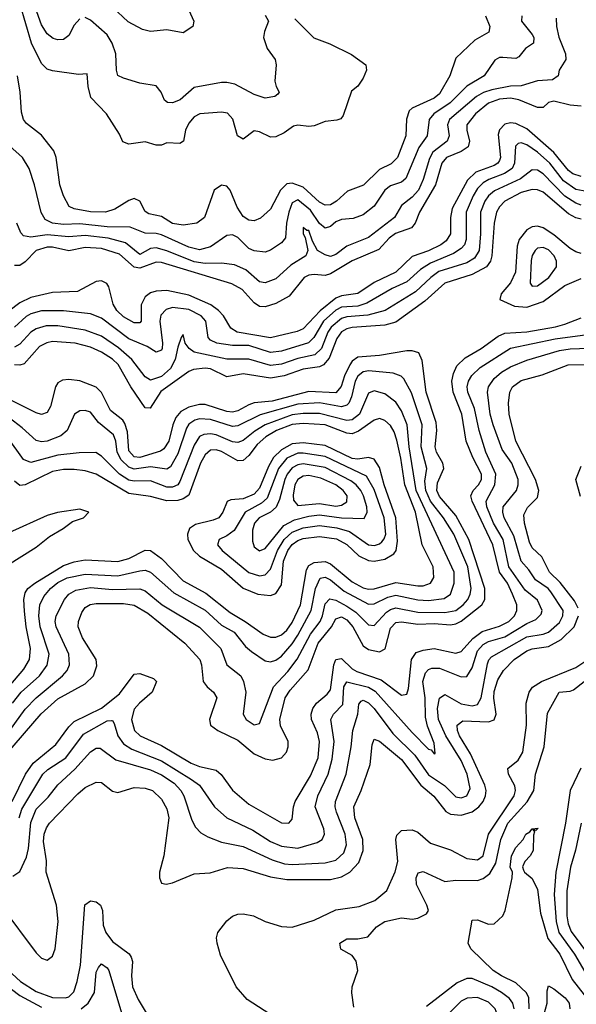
# Model space of a CAD drawing. Header units: inches. Extents: x 501365 to 657855, y 482276 to 547543.
# Tile 944 of 957: x 625030 to 627072, y 514766 to 518375. Entities that reach past the tile are written whole.
import ezdxf

# ---------------------------------------------------------------- set-up
doc = ezdxf.new("R2010")
doc.units = ezdxf.units.IN
doc.header["$MEASUREMENT"] = 0
doc.layers.add('A6521', color=7, linetype='Continuous')

msp = doc.modelspace()

# ---------------------------------------------------------------- linework, layer by layer
at = {"layer": 'A6521', "color": 5}
for points, elevation in [([(625250, 518378.9), (625230, 518355.3), (625210, 518317.6), (625190, 518303.1), (625170, 518301.2), (625153, 518307), (625130, 518323.4), (625110, 518356.8), (625069.7, 518470)], 3760), ([(625633.1, 518450), (625668.9, 518370), (625664.9, 518350), (625630, 518327.1), (625570, 518338.6), (625510, 518331.9), (625479.9, 518339.9), (625428.2, 518368.2), (625370, 518421.4)], 3740), ([(626038.9, 518378.9), (626109.3, 518309.3), (626167.5, 518287.5), (626247.3, 518247.3), (626299.5, 518210), (626301.6, 518190), (626290, 518161), (626270, 518131.8), (626247.1, 518112.9), (626216.3, 518023.7), (626207.6, 518012.4), (626193.1, 518006.9), (626150, 518002.3), (626110, 517986), (626090, 517983.7), (626050, 517988.9), (626034.6, 517985.4), (625999.8, 517960.2), (625970, 517945.9), (625950, 517945.4), (625910, 517964.1), (625890, 517967.7), (625850, 517938), (625828.7, 517950), (625811.2, 518011.2), (625792.6, 518032.6), (625770, 518036.1), (625691, 518030), (625670, 518019.2), (625650, 517996.5), (625638.1, 517970), (625630.1, 517929.9), (625617.8, 517922.2), (625570, 517924.1), (625550, 517915.4), (625530, 517915.9), (625490, 517928), (625430, 517919.3), (625407.9, 517927.9), (625396.3, 517956.3), (625348.5, 518030), (625291.1, 518090), (625281, 518130), (625277.6, 518177.6), (625245.2, 518174.8), (625150, 518188), (625130, 518193.7), (625110, 518214.4), (625073.1, 518290), (625031, 518431)], 3780), ([(626872.3, 518390), (626870.8, 518370), (626910, 518320.7), (626915.5, 518310), (626914.6, 518290), (626885.7, 518270), (626860.7, 518239.3), (626850, 518233), (626802.6, 518237.4), (626790, 518236.4), (626772.7, 518227.3), (626734, 518170), (626670, 518132.3), (626608.9, 518071.1), (626548.8, 518030), (626532, 518010), (626525.1, 517950), (626493.6, 517906.4), (626446.1, 517793.9), (626430, 517779.9), (626390, 517766.8), (626370, 517750.9), (626330, 517692.5), (626290, 517659.6), (626253.7, 517646.3), (626210, 517643.2), (626190, 517634.1), (626170, 517616.9), (626150, 517611.6), (626130, 517628.3), (626096.9, 517676.9), (626050, 517714.6), (626030, 517703.7), (626017.6, 517670), (626008.7, 517630), (626004.5, 517575.5), (625990, 517557.9), (625950, 517530.6), (625930, 517523.7), (625890, 517528.2), (625870, 517537.3), (625830, 517576.9), (625810, 517586.8), (625790, 517584.3), (625730, 517542.6), (625690, 517531.4), (625650, 517541.1), (625550, 517586.5), (625530, 517592.3), (625490, 517593.3), (625435.2, 517615.2), (625350, 517616.6), (625250, 517627.5), (625190, 517624.6), (625150.2, 517630.2), (625123.1, 517643.1), (625108.7, 517668.7), (625084, 517770), (625064.1, 517830), (625040.2, 517870), (624992.6, 517912.6)], 3840), ([(626998.6, 518381.4), (626999.8, 518350), (627008.2, 518311.8), (627032.9, 518250), (627034, 518230), (627009.4, 518190), (627005, 518170), (626984.6, 518155.4), (626930, 518151.5), (626870, 518133.3), (626830, 518131.7), (626761.6, 518118.4), (626731.4, 518108.6), (626705.9, 518094), (626607.1, 518010), (626599.5, 517990), (626605.7, 517950), (626597.9, 517930), (626546, 517890), (626532.9, 517867.1), (626510, 517789.1), (626492.6, 517750), (626470, 517724.5), (626430, 517694.9), (626404.4, 517650), (626310, 517577.4), (626230, 517545.8), (626190, 517514.7), (626170, 517507.8), (626150, 517513), (626122.8, 517530), (626103.8, 517563.8), (626090, 517602.2), (626082.7, 517602.7), (626070, 517614), (626069.4, 517590), (626077, 517577), (626087.3, 517530), (626079.2, 517510), (626024.7, 517475.3), (625970, 517425.9), (625930, 517410.4), (625910, 517414.8), (625858.9, 517458.9), (625817.4, 517477.4), (625770, 517483), (625710, 517482.2), (625670, 517488.2), (625570, 517528.7), (625530, 517538.9), (625510, 517536.8), (625470, 517515.2), (625417.6, 517557.6), (625354.4, 517574.4), (625270, 517584.4), (625210, 517579.6), (625130, 517586.4), (625070, 517578.8), (625043.7, 517583.7), (625033.9, 517593.9), (625019.4, 517630)], 3860), ([(626739.2, 518390), (626754.8, 518350), (626750.6, 518329.4), (626700.1, 518299.9), (626630, 518234.7), (626607.7, 518170), (626570, 518104.3), (626550, 518087.5), (626470, 518051.6), (626459.2, 518040.8), (626449, 518011), (626446.5, 517950), (626415.3, 517870), (626392.6, 517847.4), (626350, 517826.7), (626290.6, 517769.4), (626232.9, 517747.1), (626191.7, 517710), (626170, 517697), (626150, 517696.1), (626130, 517707.1), (626070, 517761.6), (626030, 517776.2), (626010, 517774.1), (625986.3, 517750), (625950, 517681), (625912.6, 517647.4), (625890, 517637.7), (625870, 517640.6), (625850, 517654.5), (625828, 517688), (625802.3, 517750), (625790, 517764.7), (625770, 517769.2), (625742.6, 517750), (625707.7, 517650), (625679.5, 517630), (625630, 517621.8), (625590, 517628.9), (625550, 517653.7), (625503.4, 517663.4), (625490, 517672.8), (625470, 517709.8), (625450, 517720.2), (625430, 517713.2), (625378.8, 517681.2), (625344, 517670), (625290, 517670.6), (625230, 517682.4), (625210.8, 517690.8), (625190, 517729.7), (625176.4, 517770), (625163.4, 517870), (625155.1, 517895.1), (625110, 517951.6), (625054.4, 517994.4), (625044.1, 518010), (625036.5, 518036.5), (625031.7, 518110), (625021.4, 518170)], 3820), ([(625930, 518391.5), (625942.8, 518370), (625927.5, 518332.5), (625924.5, 518310), (625938, 518270), (625966.7, 518230), (625971, 518210), (625965.5, 518150), (625970.3, 518130.3), (625982, 518110), (625977.3, 518102.7), (625966, 518094), (625930, 518088.4), (625890, 518100.9), (625818.7, 518138.7), (625790, 518145.4), (625770, 518144.8), (625670, 518126.8), (625617.9, 518082.1), (625590, 518070.5), (625571.9, 518071.9), (625561, 518081), (625548.5, 518110), (625530, 518132.6), (625470, 518143.1), (625410, 518160.7), (625390, 518171.2), (625384.5, 518190), (625381.8, 518250), (625369, 518290), (625350, 518319.9), (625290, 518373.7), (625270, 518383.2)], 3760), ([(627090, 518058.7), (627050, 518061.8), (626990, 518076.4), (626970, 518071.8), (626950, 518054), (626930, 518053.4), (626861.1, 518081.1), (626830, 518087.3), (626790, 518083.9), (626750, 518068.9), (626702.3, 518030), (626670.8, 517990), (626670.1, 517970), (626680.6, 517930), (626675.1, 517910), (626650, 517892.9), (626596, 517870), (626578.3, 517850), (626555.1, 517770), (626496.7, 517670), (626481.1, 517630), (626467.5, 517612.5), (626408.7, 517591.3), (626385.4, 517574.7), (626347, 517533.1), (626250, 517491.7), (626170, 517443.4), (626150, 517437.9), (626110, 517441.4), (626090, 517438.5), (626074, 517430), (626018.2, 517361.8), (625970, 517334.7), (625930, 517322.7), (625910, 517324.3), (625890, 517337.1), (625846.3, 517386.3), (625807.8, 517407.8), (625550, 517485.7), (625530, 517486.7), (625470, 517465.1), (625450, 517468.8), (625395.7, 517515.7), (625330, 517537.3), (625270, 517539.8), (625210, 517527.7), (625150, 517541.9), (625130, 517542.1), (625090, 517528.8), (625050, 517488.4), (625030, 517474.9), (625010, 517474.3)], 3880), ([(627090, 517800.4), (627059, 517810), (627043.2, 517823.2), (626990, 517888.2), (626890, 517975.4), (626850, 517994.7), (626830, 517997), (626810, 517992.4), (626790, 517971.6), (626785.6, 517954.4), (626794.2, 517870), (626790, 517859.1), (626784.6, 517850), (626770, 517841.2), (626703.2, 517816.8), (626672.5, 517787.5), (626616.5, 517683.5), (626610.1, 517650.1), (626610.4, 517590), (626594.8, 517565.2), (626574.5, 517550), (626530, 517528.2), (626470, 517507.3), (626410, 517450.2), (626330, 517411.9), (626270, 517371.8), (626210, 517363.1), (626190, 517354.4), (626132.2, 517307.8), (626070, 517242.5), (626048.1, 517231.9), (625950, 517208.9), (625827.5, 517230), (625804.3, 517244.3), (625777.3, 517290), (625758.8, 517310), (625730.5, 517330.5), (625650, 517365.1), (625570, 517382.8), (625530, 517379.9), (625510, 517373.8), (625490, 517359.4), (625475.7, 517330), (625475.5, 517270), (625470, 517264), (625450, 517264.7), (625410, 517286.4), (625385.5, 517310), (625372.2, 517332.2), (625356.4, 517396.4), (625349, 517409), (625330, 517417.7), (625310, 517415.9), (625241.4, 517378.6), (625150, 517375.9), (625070, 517357.7), (625030, 517337.3), (624990, 517307.4)], 3920), ([(627110, 517745.1), (627070, 517753.1), (627025, 517785), (626974.5, 517850), (626930, 517890.2), (626890, 517916.8), (626870, 517924.4), (626858.9, 517921.1), (626848.5, 517911.5), (626845.6, 517850), (626836.1, 517830), (626808.9, 517811.1), (626750.7, 517790), (626730, 517777.9), (626710, 517757.2), (626693.2, 517730), (626667.9, 517670), (626668.2, 517570), (626661.3, 517550), (626650, 517536.4), (626621.1, 517518.9), (626537.1, 517482.9), (626500.4, 517459.6), (626450, 517415.1), (626396.2, 517390), (626303.7, 517336.3), (626270, 517325.8), (626210, 517321.6), (626190, 517310.8), (626144.8, 517270), (626109, 517211), (626089.2, 517190.8), (625990, 517161), (625950, 517155.7), (625870, 517181.5), (625810, 517181.1), (625753.5, 517190), (625730, 517201.1), (625721.7, 517210), (625712.1, 517270), (625695.8, 517290), (625650, 517313.6), (625590, 517320.1), (625566.5, 517313.5), (625547.9, 517292.1), (625544.3, 517270), (625553.4, 517190), (625551.8, 517170), (625550, 517163.5), (625530, 517157.2), (625497.2, 517177.2), (625430, 517205.8), (625330, 517281.4), (625290, 517296.8), (625190, 517308.5), (625110, 517308.3), (625070, 517296.8), (625052.9, 517287.1), (625010, 517248)], 3940), ([(627090, 517696.1), (627070, 517702.8), (627030, 517728.4), (626950, 517810.3), (626930, 517824.4), (626910, 517824.8), (626867.3, 517792.7), (626771.4, 517748.6), (626750.1, 517730), (626736.3, 517710), (626720.2, 517670), (626721, 517590), (626715, 517530), (626698.1, 517501.9), (626670, 517484.2), (626568, 517452), (626537.7, 517430), (626482.5, 517377.5), (626370.9, 517309.1), (626307.4, 517292.6), (626230, 517286.8), (626210, 517280.1), (626172, 517248), (626160.3, 517230), (626136.9, 517170), (626112.9, 517147.1), (626050, 517133.9), (625990, 517112.5), (625950, 517107.4), (625870, 517130.7), (625790, 517130.5), (625670, 517157.1), (625651.6, 517170), (625636.2, 517190), (625630, 517220.9), (625621.6, 517210), (625610, 517175.1), (625599.9, 517130), (625583, 517097), (625550, 517067.9), (625510, 517053.5), (625490, 517066.4), (625441.1, 517130), (625392.1, 517172.1), (625330, 517214.9), (625270, 517237.4), (625170, 517253.6), (625127.1, 517252.9), (625090, 517242.6), (625070, 517230.3), (625030, 517185.9), (625010, 517174.9)], 3960), ([(627090, 517644), (627070, 517649.1), (627043.8, 517663.8), (626950, 517743.4), (626930, 517751.5), (626910, 517752.5), (626870, 517742.5), (626810.1, 517710), (626790, 517690), (626778.7, 517670), (626770.3, 517629.7), (626762.1, 517510), (626756.8, 517490), (626742.1, 517470), (626690, 517441.7), (626590, 517409.3), (626516.7, 517343.3), (626410, 517266.8), (626370, 517256.3), (626250, 517246.6), (626230, 517242.3), (626210, 517230.8), (626192.8, 517207.2), (626165.2, 517134.8), (626144.2, 517110), (626130, 517102.5), (626070, 517094.2), (625999.7, 517070), (625950, 517061.8), (625850, 517076.8), (625790, 517066.7), (625730, 517095.4), (625710, 517097.7), (625666.9, 517093.1), (625650, 517086.1), (625547.5, 517012.5), (625508.2, 516951.8), (625490, 516952.2), (625438, 517030), (625391.1, 517111.1), (625370, 517131.1), (625330, 517157.1), (625290, 517174.5), (625233.7, 517190), (625150, 517195.4), (625128.8, 517191.1), (625102.1, 517177.9), (625046.2, 517113.8), (625030, 517108.8), (625010.1, 517109.9)], 3980), ([(627090, 517518.6), (627070, 517524.3), (627050, 517536.6), (626990, 517586.5), (626950, 517613), (626930, 517619.2), (626910, 517616.7), (626890, 517605.4), (626862.4, 517570), (626855.1, 517544.9), (626848.8, 517450), (626830, 517410.4), (626796.3, 517370), (626791.3, 517350), (626845.7, 517325.7), (626890, 517321.4), (626950, 517342.2), (627030, 517401.3), (627090, 517426.8)], 4020), ([(625002.3, 515510), (625051.4, 515610), (625078.7, 515650), (625161.9, 515718.1), (625210, 515783.1), (625230, 515802.6), (625330, 515852.3), (625395.4, 515904.6), (625450, 515975.8), (625470, 515978.5), (625520.9, 515960.9), (625531.6, 515950), (625515.7, 515910), (625469.4, 515870.6), (625450, 515848), (625440.2, 515810), (625450.6, 515770), (625472.1, 515750), (625550, 515714.4), (625658.3, 515650), (625690, 515637.7), (625750, 515624), (625768.8, 515608.8), (625811, 515551), (625870, 515499.3), (625990, 515431.8), (626017, 515430), (626030, 515444.9), (626033.8, 515490), (626040.3, 515510), (626096.3, 515603.7), (626124.3, 515670), (626129.4, 515730), (626121.8, 515761.8), (626100.7, 515810), (626098.7, 515830), (626105.2, 515850), (626118.8, 515870), (626157.4, 515902.6), (626170, 515919), (626182, 516010), (626190, 516030.5), (626210, 516033.2), (626250, 515996.1), (626266.6, 515986.6), (626355.7, 515955.7), (626430, 515899.5), (626450, 515903.5), (626456, 515924), (626467.1, 516030), (626484.6, 516055.4), (626510, 516064.4), (626550, 516070.3), (626630, 516053.5), (626650, 516059.9), (626692.8, 516107.2), (626727, 516133), (626790, 516152.3), (626824.9, 516170), (626844.8, 516190), (626853.9, 516210), (626853.6, 516230), (626838.3, 516270), (626819, 516310), (626790, 516350), (626765.3, 516450), (626690.2, 516610), (626684.9, 516630), (626693.1, 516650), (626713.2, 516670), (626724.7, 516690), (626723.8, 516710), (626692.2, 516770), (626668.4, 516830), (626652.5, 516930), (626620.3, 517010), (626615.1, 517050), (626621, 517079), (626633.7, 517106.3), (626663.9, 517136.1), (626723.4, 517170), (626785, 517215), (626810, 517225.8), (626890, 517230.9), (626995.3, 517250), (627030, 517258.9), (627090, 517283.1)], 3980), ([(625028, 515450), (625038.1, 515481.9), (625114.4, 515610), (625133, 515627), (625198.7, 515670), (625263.9, 515756.1), (625350, 515804.8), (625366.7, 515806.7), (625370, 515806.2), (625375.9, 515795.9), (625389.8, 515749.8), (625410, 515721.3), (625441.2, 515701.2), (625550, 515659.1), (625660.6, 515590), (625688.9, 515568.9), (625744.8, 515490), (625790.1, 515450.1), (625884.8, 515404.8), (625950, 515362.8), (625990, 515346.1), (626050, 515338.3), (626121.3, 515358.8), (626139.1, 515370), (626148.2, 515390), (626145.1, 515410), (626114.2, 515490), (626123.9, 515530), (626161.5, 515610), (626175.6, 515664.4), (626183.7, 515730), (626170.9, 515810), (626181.1, 515830), (626215.4, 515864.6), (626219.3, 515930), (626230, 515948.5), (626308.9, 515928.9), (626334.5, 515914.5), (626470, 515762.7), (626530, 515701.8), (626538.9, 515698.9), (626550, 515684.7), (626554, 515686), (626550, 515723.6), (626526, 515786), (626518.7, 515818.7), (626517.1, 515890), (626509.4, 515950), (626519.1, 515980.9), (626530, 515993.5), (626542.2, 515997.8), (626570, 515998.5), (626650, 515966.7), (626670, 515967.3), (626690, 515999.3), (626710, 516062.1), (626730, 516085.5), (626750, 516096.2), (626810, 516113.5), (626890, 516161.9), (626923.8, 516176.2), (626943.5, 516196.5), (626946.7, 516210), (626930, 516247.9), (626884.9, 516284.9), (626824.4, 516370), (626804.1, 516470), (626768.7, 516530), (626744.1, 516590), (626741.3, 516610), (626773.1, 516670), (626776.1, 516710), (626739.4, 516790), (626715.5, 516870), (626698.7, 516950), (626674.5, 517010), (626671.7, 517030), (626676, 517050), (626689, 517071), (626719.2, 517100.8), (626830, 517171.7), (626994.3, 517205.7), (627150, 517226.8)], 3960), ([(624979.4, 515680.6), (625108.6, 515831.4), (625170, 515886.2), (625270, 515941.3), (625300.1, 515970), (625313.1, 516006.9), (625310.8, 516030), (625260.1, 516110), (625243.7, 516150), (625244.9, 516170), (625257.3, 516202.7), (625270, 516220.7), (625287.8, 516232.2), (625310, 516236), (625410, 516235.3), (625450, 516229.1), (625500.4, 516200.4), (625635.6, 516090), (625690.6, 516030), (625697.2, 516010), (625703.3, 515950), (625717.5, 515930), (625741, 515910), (625752.6, 515890), (625726.2, 515810), (625730.2, 515790), (625756.1, 515770), (625830, 515734.2), (625890, 515684.6), (625930, 515666.1), (625958.3, 515661.7), (625990.2, 515669.8), (626008.4, 515690), (626015.2, 515710), (626014.3, 515730), (625987.2, 515787.2), (625984.5, 515810), (626003.6, 515890), (626021.7, 515918.3), (626088.1, 515991.9), (626124.8, 516090), (626174.1, 516150), (626190, 516178.8), (626210, 516186), (626230, 516175.4), (626251.6, 516150), (626290, 516080.4), (626310, 516066.2), (626350, 516057.9), (626370.2, 516069.8), (626390, 516145.5), (626410, 516165.8), (626430, 516168.7), (626490, 516159.3), (626550, 516161.6), (626610, 516157.3), (626630, 516161.1), (626650, 516171), (626725, 516230), (626736.1, 516250), (626736.5, 516290), (626677.9, 516470), (626630, 516557.8), (626570, 516628), (626560.4, 516650), (626562.3, 516677.7), (626586.4, 516730), (626582.1, 516750), (626559.2, 516790), (626554.1, 516810), (626560.1, 516870), (626558.3, 516898.3), (626520.5, 517010), (626505.9, 517125.9), (626493.8, 517153.8), (626470, 517161.4), (626450, 517161.1), (626350, 517144.9), (626270, 517138.6), (626250, 517123.9), (626240.7, 517110), (626221.2, 517070), (626209.2, 517030.8), (626190, 517007.7), (626090, 517012.1), (625956.4, 516976.5), (625889.6, 516970.4), (625870, 516964.1), (625830, 516941.2), (625810, 516936.5), (625790, 516938.9), (625710, 516965.4), (625690, 516965.2), (625650, 516954.9), (625621.2, 516938.8), (625602.8, 516917.2), (625591.1, 516890), (625576.5, 516830), (625558.1, 516801.9), (625545.7, 516794.3), (625470, 516770.6), (625450, 516773.5), (625430, 516795.2), (625425, 516865), (625415.7, 516895.7), (625407.8, 516907.8), (625363.4, 516943.4), (625330, 517009.3), (625310, 517028.4), (625250, 517051.7), (625210, 517057.1), (625186.3, 517053.7), (625170, 517043.9), (625161.5, 517030), (625142.1, 516957.9), (625130, 516935.4), (625110, 516928.8), (625090, 516934.6), (624990, 516983.9)], 4020), ([(625004.2, 515235.8), (625030, 515253), (625055, 515305), (625062.1, 515337.9), (625070, 515432.6), (625090, 515481.4), (625133.9, 515526.1), (625169.4, 515570.6), (625232.1, 515627.9), (625290, 515691.1), (625310, 515705.1), (625324.8, 515704.8), (625382.3, 515662.3), (625510, 515625.3), (625550, 515606.8), (625596.6, 515576.6), (625620.7, 515550), (625631.8, 515530), (625661.7, 515441.7), (625675.2, 515415.2), (625694.8, 515394.8), (625720.2, 515380.2), (625770, 515361), (625850, 515344.5), (625955.8, 515295.8), (626001.6, 515281.6), (626030, 515278.8), (626150, 515284.6), (626190, 515294.3), (626218.7, 515321.3), (626229.2, 515350.8), (626224, 515390), (626191.9, 515470), (626187.1, 515490), (626188.5, 515510), (626227.8, 515610), (626246.2, 515710), (626251.4, 515770), (626270.4, 515829.6), (626274.1, 515865.9), (626282.4, 515877.6), (626290, 515881), (626310, 515871.7), (626330, 515850.8), (626399.2, 515759.2), (626479.2, 515679.2), (626530, 515607), (626588.8, 515568.8), (626630, 515526.9), (626650, 515523.3), (626669.8, 515530), (626683.1, 515556.9), (626672.1, 515610), (626650, 515659.5), (626592.9, 515750), (626566.4, 515810), (626562.8, 515850), (626570, 515887.9), (626590, 515901.6), (626650, 515867.2), (626690, 515860.8), (626710, 515865.5), (626722.9, 515890), (626745.5, 516014.5), (626750.7, 516029.3), (626760.3, 516039.7), (626890, 516113), (626950, 516122.9), (626970, 516130.4), (627010, 516166.2), (627022.9, 516190), (627023.2, 516210), (626978.1, 516278.1), (626968.3, 516290), (626922.3, 516322.3), (626898.3, 516358.3), (626870, 516390), (626843.1, 516483.1), (626806.7, 516550), (626801.8, 516570), (626803.9, 516590), (626852.4, 516650), (626858.6, 516670), (626858.2, 516690), (626835.2, 516750), (626799.8, 516799.8), (626766.6, 516890), (626756.5, 516930), (626745.7, 517010), (626749.9, 517030), (626770, 517060.6), (626796.9, 517083.1), (626830, 517102.7), (626890, 517127.4), (627010, 517162.6), (627050, 517169.3), (627152.2, 517172.2)], 3940), ([(627078.5, 516218.5), (627065.8, 516245.8), (627012.8, 516312.8), (626973.1, 516350), (626945.9, 516405.9), (626910, 516439.3), (626900.5, 516460.5), (626881.6, 516530), (626879.8, 516560.2), (626893, 516587), (626930, 516623.8), (626935, 516650), (626922, 516690), (626849.6, 516830), (626826.2, 516930), (626823.3, 516970), (626827.8, 517010), (626837.8, 517030), (626870, 517052.8), (626946.4, 517073.6), (627041.6, 517110), (627130, 517111.1)], 3920), ([(624935, 515690), (625050, 515848.3), (625090.3, 515889.7), (625187.1, 515970), (625203.7, 515990), (625212.8, 516010), (625210.4, 516050), (625163.2, 516150), (625159.7, 516170), (625163, 516190), (625193.5, 516250), (625210.5, 516270), (625236, 516284), (625290, 516293.9), (625370, 516286.4), (625470, 516289.7), (625490, 516281.7), (625552.4, 516230), (625689.2, 516149.2), (625768.2, 516070), (625790.1, 516010.1), (625841.4, 515970), (625850.7, 515950), (625858.8, 515910), (625849.5, 515830), (625860.7, 515810), (625890, 515790.2), (625910, 515796), (625960.3, 515930), (626013.3, 515986.7), (626048.1, 516031.9), (626096.6, 516123.4), (626132.1, 516170), (626140.9, 516190), (626150, 516234.8), (626167.7, 516252.3), (626190, 516247.8), (626230, 516226.2), (626263.2, 516203.2), (626310, 516157.1), (626330, 516154.4), (626376.1, 516203.9), (626390, 516213.9), (626410, 516219.7), (626490, 516203.9), (626590, 516202), (626630, 516210.1), (626657.3, 516230), (626673.8, 516250), (626682.9, 516270), (626685.7, 516290), (626673.8, 516370), (626622.9, 516490), (626584.6, 516550), (626537.5, 516610), (626519.8, 516650), (626516.3, 516683.7), (626522.9, 516730), (626502.2, 516810), (626506.4, 516890), (626467.7, 517007.7), (626439.2, 517059.2), (626429.3, 517069.3), (626399.9, 517079.9), (626311.3, 517088.7), (626290, 517084.1), (626270.9, 517069.1), (626260.8, 517050), (626247.6, 516992.4), (626237.2, 516970), (626230, 516962.7), (626210, 516956.8), (626130, 516971.6), (626050, 516966.4), (625912.4, 516927.6), (625830, 516886.8), (625810, 516884.3), (625730, 516909.9), (625690, 516912), (625672.8, 516907.2), (625650, 516892.2), (625641.5, 516878.5), (625610, 516784.4), (625583.2, 516736.8), (625570, 516728), (625510, 516735.9), (625450, 516727.8), (625430, 516735.1), (625401.7, 516761.7), (625387.3, 516790), (625382.6, 516830), (625374.2, 516854.2), (625318.8, 516898.8), (625290, 516936.5), (625270, 516943.4), (625250, 516941.9), (625230.2, 516930), (625203.3, 516870), (625181, 516850), (625130, 516830.3), (625110, 516828.4), (625090, 516833.5), (625038.8, 516878.8), (624814.7, 517050)], 4040), ([(625003.4, 515870), (625035.6, 515910), (625102.3, 515970), (625130.7, 516009.3), (625138.3, 516050), (625104.8, 516150), (625099.4, 516190), (625104, 516230), (625118.5, 516261.5), (625142.9, 516290), (625170, 516312.3), (625203.9, 516330), (625270, 516343.1), (625390, 516336.5), (625470, 516355.5), (625490, 516357), (625510, 516350.1), (625595.1, 516275.1), (625710, 516211), (625770, 516155.7), (625816.9, 516130), (625858.4, 516078.4), (625879.8, 516059.8), (625930, 516025.7), (625950, 516021.5), (625970, 516027.1), (625990, 516041.9), (626030, 516087.8), (626050, 516119.3), (626099, 516210), (626114.4, 516290), (626131.6, 516328.4), (626150, 516331.9), (626170, 516321.6), (626220.7, 516280.7), (626310, 516232.7), (626330, 516233.6), (626380.8, 516259.2), (626410, 516266.4), (626490, 516248.7), (626530, 516246.6), (626586.6, 516253.4), (626609.9, 516270), (626623.9, 516310), (626623.8, 516350), (626484.4, 516650), (626459.2, 516810), (626451.9, 516890), (626430, 516941.6), (626410, 516973.6), (626370, 517004.2), (626330, 517015.4), (626310, 517006), (626276.9, 516930), (626250, 516908.4), (626230, 516905.9), (626130, 516932.3), (626070, 516932.3), (626030, 516926.8), (625930, 516890), (625892.4, 516867.6), (625850, 516833), (625830, 516825.4), (625810, 516828.5), (625750, 516853.2), (625730, 516857.8), (625704.7, 516855.3), (625690, 516847.2), (625670, 516815.8), (625617.7, 516682.3), (625609.6, 516670.4), (625590, 516661.5), (625570, 516661.8), (625510, 516684.9), (625450, 516683.6), (625430, 516688.1), (625396.3, 516710), (625330, 516775.9), (625308.6, 516788.6), (625247.8, 516787.8), (625170, 516779), (625070, 516751.9), (625043.3, 516763.3), (624985.3, 516845.3)], 4060), ([(624989.9, 515930), (625045.1, 515994.9), (625065.7, 516030), (625069.6, 516070), (625053.3, 516150), (625047, 516207), (625045.3, 516250), (625050, 516275), (625059.5, 516290), (625085.7, 516310), (625190, 516374.7), (625230, 516388.7), (625270, 516395.4), (625390.2, 516389.8), (625430, 516400.7), (625490, 516431.4), (625510, 516430.1), (625550, 516400.3), (625630, 516319.1), (625712.8, 516272.8), (625801.9, 516201.9), (625857.2, 516170), (625922.8, 516122.8), (625950, 516111.6), (625970, 516111.6), (625990, 516120.1), (626010, 516137.8), (626030, 516166), (626060.5, 516230), (626081.6, 516358.4), (626090, 516374.5), (626110, 516386.2), (626150, 516389), (626170, 516381.1), (626250, 516314.4), (626290, 516293.4), (626310, 516288.2), (626330, 516289.3), (626410, 516311.9), (626490, 516300.1), (626510, 516299.9), (626536.7, 516310), (626549.2, 516330.8), (626547.3, 516370), (626506.9, 516450), (626481.6, 516570), (626442.5, 516670), (626428.5, 516768.5), (626414, 516834), (626404.1, 516864.1), (626390, 516888.3), (626370, 516906.8), (626350, 516913.1), (626330, 516906.9), (626273.3, 516866.7), (626250, 516857.8), (626230, 516859.4), (626150, 516890.9), (626070, 516895.7), (626030, 516891.4), (625971.7, 516870), (625933.3, 516846.7), (625901.5, 516818.5), (625870, 516777.8), (625850, 516759.7), (625830, 516758.7), (625770, 516793.2), (625750, 516799), (625730, 516797.1), (625710, 516780.9), (625692.9, 516750), (625650, 516632.4), (625630, 516618.7), (625610, 516613.3), (625570, 516611.4), (625510, 516627.9), (625430, 516638.6), (625310, 516709.3), (625270, 516721.3), (625230, 516726.4), (625190, 516726.7), (625150, 516719), (625050, 516670.7), (625030, 516668.1), (625010, 516683.6)], 4080), ([(627087.3, 516627.3), (627069.9, 516690), (627090, 516738.8)], 3880), ([(624984.5, 516375.5), (625090, 516441.8), (625139.1, 516480.9), (625189.7, 516510), (625224, 516536), (625264, 516550), (625283.7, 516570), (625250, 516581.1), (625168.8, 516568.8), (625130, 516558.6), (624990, 516494.1)], 4120), ([(624964, 515124), (625090, 514955.1), (625110, 514934.8), (625130, 514928.2), (625150, 514942.2), (625160.1, 514970), (625170.9, 515070), (625164.5, 515130), (625126.5, 515250), (625127.4, 515292.6), (625117.5, 515362.5), (625119.6, 515390), (625127.4, 515412.6), (625139.6, 515430), (625242.5, 515537.5), (625270, 515560.4), (625310, 515581), (625330, 515579.2), (625370, 515547.6), (625390, 515543), (625450, 515560.7), (625490, 515559), (625516.9, 515550), (625550, 515518.5), (625570, 515483.1), (625577.4, 515450), (625558, 515310), (625542.7, 515250), (625542.8, 515230), (625550, 515210.6), (625567.1, 515207.1), (625590, 515211.3), (625670, 515244.7), (625728.7, 515248.7), (625792.5, 515267.5), (625850, 515264.4), (625950, 515233.2), (626010, 515223.6), (626170, 515223.8), (626210, 515233), (626241.2, 515250), (626273.9, 515286.1), (626289.3, 515330), (626288.2, 515370), (626259.4, 515450), (626255.2, 515490), (626282.4, 515550), (626315.3, 515644.7), (626323.2, 515716.8), (626330, 515738.2), (626350, 515730.6), (626430, 515663.3), (626501.8, 515570), (626549, 515529), (626592.7, 515472.7), (626610, 515463.6), (626650, 515459.8), (626690, 515471.9), (626714.5, 515490), (626730.7, 515510), (626738.9, 515530), (626741, 515550), (626736.1, 515570), (626684.2, 515684.2), (626643.5, 515750), (626635.7, 515770), (626635, 515790), (626655.2, 515804.8), (626750, 515801.4), (626770.7, 515809.3), (626777.6, 515830), (626769, 515889), (626770, 515912.7), (626784, 515956), (626804.6, 515990), (626844.2, 516030), (626890, 516062), (626910, 516069.5), (626970, 516078.1), (627016.9, 516103.1), (627064.2, 516150), (627080.6, 516190)], 3920), ([(625947.6, 514730), (625863.7, 514783.7), (625824.2, 514830), (625766.6, 514946.6), (625753.6, 514990), (625751.9, 515010), (625757, 515030), (625790, 515072.5), (625810, 515089.3), (625830, 515096.3), (625850, 515097.6), (625887.3, 515090), (625930.1, 515070.1), (625990, 515051.1), (626030, 515049.2), (626110, 515074.9), (626190, 515112.2), (626275.3, 515124.8), (626333, 515147), (626376.4, 515183.6), (626407.7, 515252.3), (626416.7, 515290), (626409.3, 515370.7), (626413.6, 515386.4), (626430, 515403.5), (626470, 515405.9), (626490, 515396.6), (626537.4, 515357.4), (626610, 515332.2), (626670, 515300.7), (626710, 515296.1), (626729.9, 515310.1), (626749.6, 515390), (626844.5, 515530), (626849.3, 515550), (626846.6, 515566.6), (626822.6, 515610), (626821, 515630), (626858.7, 515661.3), (626875.9, 515690), (626888.8, 515790), (626887.4, 515870), (626899.1, 515910), (626911.8, 515928.2), (626944.1, 515950), (627070, 516000.5), (627110, 516027.5)], 3880), ([(626256, 514756), (626248, 514808), (626249.7, 514830), (626269.8, 514890), (626264.7, 514924.7), (626250, 514945.4), (626208, 514968), (626204.4, 514990), (626230, 515006.7), (626270, 515005.6), (626306.5, 515013.5), (626339, 515050), (626370, 515069.5), (626430, 515083.2), (626470, 515078.5), (626490, 515081.8), (626521.8, 515098.2), (626529.7, 515110), (626523.2, 515130), (626485.7, 515205.6), (626483.8, 515230), (626491.7, 515248.3), (626510, 515252.9), (626590, 515216.3), (626630, 515221), (626710, 515220.3), (626730, 515227.5), (626754.8, 515245.2), (626776.3, 515283.7), (626794.5, 515370), (626820.4, 515430), (626892.1, 515507.9), (626916.6, 515550), (626921.8, 515610), (626953.6, 515710), (626966.6, 515833.4), (627008.7, 515910), (627050, 515913.5), (627061.7, 515918.4), (627101.4, 515950)], 3860), ([(627088.6, 515631.4), (627049, 515550), (627032, 515430), (626996.6, 515250), (626990.8, 515169.2), (626998.1, 515070), (627007.7, 515030), (627065.1, 514950), (627112.2, 514870)], 3860), ([(626898.6, 514750), (626897.8, 514790), (626888.7, 514808.8), (626850, 514845), (626797.5, 514870), (626766.9, 514890), (626684.4, 514970), (626675.7, 514990), (626690, 515074.9), (626710, 515076.3), (626750, 515059.4), (626770, 515061.7), (626802.7, 515090), (626811.5, 515110), (626837.2, 515230), (626837.7, 515250), (626829.5, 515269.5), (626834.4, 515310), (626850, 515341), (626877.4, 515370), (626886.6, 515390), (626902, 515398), (626909.6, 515410), (626932.1, 515412.1), (626923.1, 515403.1), (626912.7, 515407.3), (626918.5, 515398.5), (626914.4, 515385.6), (626913.4, 515330), (626903.2, 515310), (626883.2, 515290), (626874.4, 515270), (626878, 515258), (626881.7, 515250), (626910, 515226.8), (626930, 515186.5), (626940.8, 515100.8), (626967.7, 515007.7), (627011.5, 514950), (627056.7, 514856.7), (627100.3, 514800.3)], 3840), ([(627089.6, 515430.4), (627069.3, 515330.7), (627051.1, 515268.9), (627037.3, 515182.7), (627036.6, 515090), (627041.5, 515061.5), (627053.4, 515033.4), (627159.2, 514890)], 3880), ([(624970, 514907.4), (625032.3, 514850), (625090, 514813.3), (625150, 514791.5), (625197.6, 514790), (625210, 514794.1), (625228, 514812), (625241.1, 514850), (625253.2, 514910), (625269.2, 515130.8), (625290, 515145.3), (625310, 515141.7), (625325.8, 515130), (625333.2, 515110), (625336, 515056), (625345.3, 515030), (625370, 514995.8), (625431.1, 514951.1), (625438.8, 514938.8), (625443.3, 514923.3), (625439.5, 514870), (625444, 514830), (625463.9, 514783.9), (625507.9, 514710)], 3880), ([(625254.7, 514750), (625281.1, 514770), (625303.8, 514810), (625310, 514884), (625318.7, 514901.3), (625330, 514914), (625350, 514900.2), (625356.6, 514890), (625411.1, 514710)], 3860), ([(624932.3, 514872.3), (625030, 514798.4), (625110, 514756)], 3860), ([(626843.9, 514750), (626838.9, 514770), (626827.2, 514787.2), (626797.9, 514810), (626761.5, 514830), (626690, 514860.6), (626670, 514861.1), (626635.1, 514844.9), (626521.9, 514758.1)], 3860), ([(626953.1, 514726.9), (626965, 514770), (626964.9, 514815.1), (626970, 514833.4), (626990, 514823.2), (627031.2, 514790), (627046.1, 514770), (627047.7, 514750)], 3820)]:
    msp.add_lwpolyline(points, dxfattribs=dict(at, elevation=elevation))
for points, elevation in [([(626950, 517540.6), (626930, 517538.1), (626921, 517530), (626910, 517510.8), (626906.7, 517493.3), (626902.9, 517410), (626910, 517398.9), (626930, 517400.1), (626970.8, 517430), (626999.1, 517470), (626999.5, 517490), (626991.1, 517510), (626970, 517531.9)], 4040), ([(626070, 516824.3), (626030, 516820.3), (625990, 516798.5), (625961.1, 516770), (625942.2, 516737.7), (625910, 516658.5), (625890, 516636.1), (625850, 516619.7), (625804.9, 516615.1), (625791, 516609), (625774.9, 516570), (625759.8, 516550), (625739.3, 516540.7), (625675, 516525), (625652.3, 516510), (625644.8, 516490), (625646.8, 516470), (625667.9, 516430), (625688.9, 516408.9), (625770, 516361), (625850, 516292), (625903.6, 516270), (625950, 516264.3), (625970, 516271.5), (625990, 516304.3), (625997.9, 516390), (626013.8, 516430), (626030, 516451.8), (626050, 516466.2), (626070, 516473.7), (626130, 516481.4), (626192.3, 516472.3), (626230, 516451.8), (626274, 516410), (626310, 516393), (626330, 516390.8), (626370, 516397.9), (626402.7, 516417.3), (626411, 516430), (626416.3, 516463.7), (626409.6, 516550), (626367, 516670), (626350, 516734.3), (626330, 516764.8), (626310, 516770.6), (626270, 516764.8), (626250, 516766.6), (626150, 516814.6)], 4120), ([(626070, 516786.9), (626050, 516786.2), (626010, 516767.6), (625979.2, 516730), (625937.9, 516622.1), (625916.9, 516603.1), (625856.5, 516570), (625816.8, 516503.2), (625790, 516483.1), (625761.3, 516470), (625755.2, 516450), (625772.4, 516430), (625870, 516349.3), (625910, 516337.1), (625930, 516340.3), (625950, 516361.6), (625975.1, 516430), (626000.3, 516470), (626030, 516497.3), (626070, 516512.9), (626130, 516520.9), (626193, 516513), (626239.5, 516499.5), (626310, 516450.4), (626331.8, 516448.2), (626350, 516453.6), (626358.6, 516461.4), (626367.4, 516472.6), (626372.5, 516490), (626366.8, 516550), (626330, 516653.2), (626301.9, 516701.9), (626150, 516774.4)], 4140), ([(626070, 516747.5), (626050, 516744.3), (626030, 516733.2), (626010.8, 516710), (626002.1, 516690), (625983.3, 516616.7), (625970.8, 516589.1), (625949.5, 516570.5), (625908.5, 516550), (625891.4, 516530), (625884.4, 516504.4), (625883.6, 516463.6), (625890, 516443.5), (625910, 516428.5), (625930, 516437.5), (625998.7, 516521.3), (626037.8, 516542.2), (626090, 516555.7), (626130, 516559.9), (626210.4, 516549.6), (626293.4, 516546.6), (626304.8, 516570), (626303, 516590), (626291.7, 516630), (626281.1, 516650), (626264.5, 516670), (626244.5, 516684.5), (626150, 516733.6)], 4160), ([(626090, 516704.1), (626070, 516702.4), (626050, 516690.3), (626039.6, 516670), (626032.6, 516632.6), (626033.7, 516613.7), (626050, 516595.1), (626130, 516601.6), (626190, 516592.6), (626210, 516595.8), (626230, 516608.6), (626231.7, 516630), (626217.1, 516650), (626189.4, 516670), (626134.8, 516694.8)], 4180), ([(626710, 514790.6), (626671.6, 514788.4), (626650, 514777.8), (626560.6, 514690), (626506.3, 514613.7), (626491, 514610), (626502.8, 514602.8), (626550, 514608.4), (626690, 514641.3), (626750, 514669.3), (626769.6, 514690), (626779.3, 514710), (626781.2, 514730), (626774.7, 514750), (626750, 514773.9)], 3880)]:
    msp.add_lwpolyline(points, close=True, dxfattribs=dict(at, elevation=elevation))

doc.saveas('drawing.dxf')
